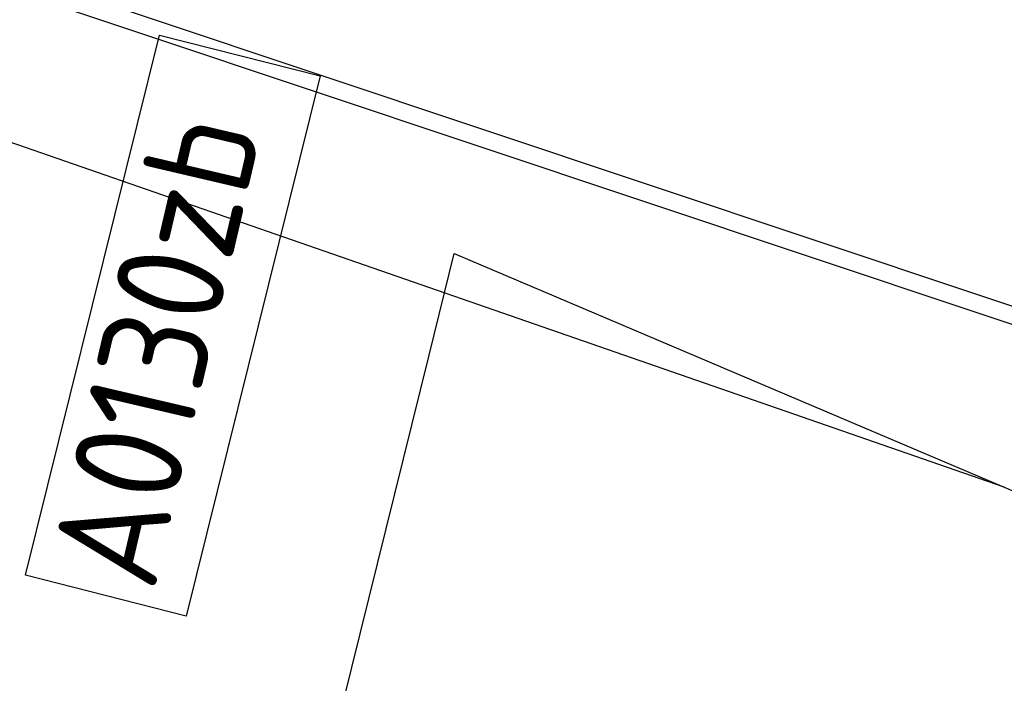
# Model space of a CAD drawing. Header units: metres. Extents: x 116958 to 118326, y 475500 to 477904.
# Tile 380 of 656: x 117559.32 to 117563.88, y 476734.74 to 476737.8. Entities that reach past the tile are written whole.
import ezdxf

# ---------------------------------------------------------------- set-up
doc = ezdxf.new("R2010")
doc.units = ezdxf.units.M
doc.header["$LTSCALE"] = 0.2
for name, color, linetype in [('B-WE-IE-TERREINAFSCHEIDING_KUNSTMATIG_HEKWERK-G', 252, 'HEKWERK'), ('B-WE-VH-VERHARDING_ASFALT-GV', 252, 'Continuous'), ('N-WE-IE-MEUBILAIR_WEGMEUBILAIR_VERKEERSBORD-G', 7, 'Continuous'), ('N-WE-VH-KANTOPSLUITING_ACHTERKANTBAND-G', 251, 'Continuous'), ('N-WE-VH-KANTOPSLUITING_OPSLUITBAND_80X200-G', 251, 'Continuous')]:
    doc.layers.add(name, color=color, linetype=linetype)
doc.styles.get("Standard").update_dxf_attribs({"font": 'isocp.shx'})
doc.linetypes.add('HEKWERK', pattern='A,5,-1,[103,standaard.shx,S=0.5,R=0,X=0,Y=0],-1', length=7)

msp = doc.modelspace()

# ---------------------------------------------------------------- linework, layer by layer
at = {"layer": 'B-WE-IE-TERREINAFSCHEIDING_KUNSTMATIG_HEKWERK-G', "flags": 128}
msp.add_lwpolyline([(117563.8766, 476735.6415), (117573.378, 476731.607), (117573.374, 476727.088), (117573.373, 476725.888), (117573.372, 476723.686), (117558.985, 476727.252), (117561.2155, 476736.2521), (117561.332, 476736.722)], close=True, dxfattribs=at)
at = {"layer": 'B-WE-VH-VERHARDING_ASFALT-GV', "flags": 128}
msp.add_lwpolyline([(117563.8766, 476735.6415), (117532.0883, 476746.669)], dxfattribs=at)
at = {"layer": 'N-WE-IE-MEUBILAIR_WEGMEUBILAIR_VERKEERSBORD-G'}
msp.add_lwpolyline([(117559.3486, 476735.2352), (117559.968, 476737.7323), (117560.7117, 476737.5432), (117560.0924, 476735.0461)], close=True, dxfattribs=at)
at = {"layer": 'N-WE-VH-KANTOPSLUITING_ACHTERKANTBAND-G', "flags": 128}
msp.add_lwpolyline([(117521.2801, 476748.1664), (117532.1867, 476746.9857), (117572.2086, 476733.6256, -0.33719), (117574.882, 476729.7026), (117574.4994, 476722.388), (117574.5793, 476722.3838)], format="xyb", dxfattribs=at)
at = {"layer": 'N-WE-VH-KANTOPSLUITING_OPSLUITBAND_80X200-G', "flags": 128}
msp.add_lwpolyline([(117521.3388, 476748.2405), (117532.2039, 476747.0643), (117572.2339, 476733.7015, -0.33719), (117574.9619, 476729.6984), (117574.5793, 476722.3838)], format="xyb", dxfattribs=at)

# ---------------------------------------------------------------- texts
at = {"layer": 'N-WE-IE-MEUBILAIR_WEGMEUBILAIR_VERKEERSBORD-G'}
msp.add_text('A0130zb', height=0.5, rotation=76.8394, dxfattribs=at).set_placement((117559.9428, 476735.1538))

doc.saveas('drawing.dxf')
